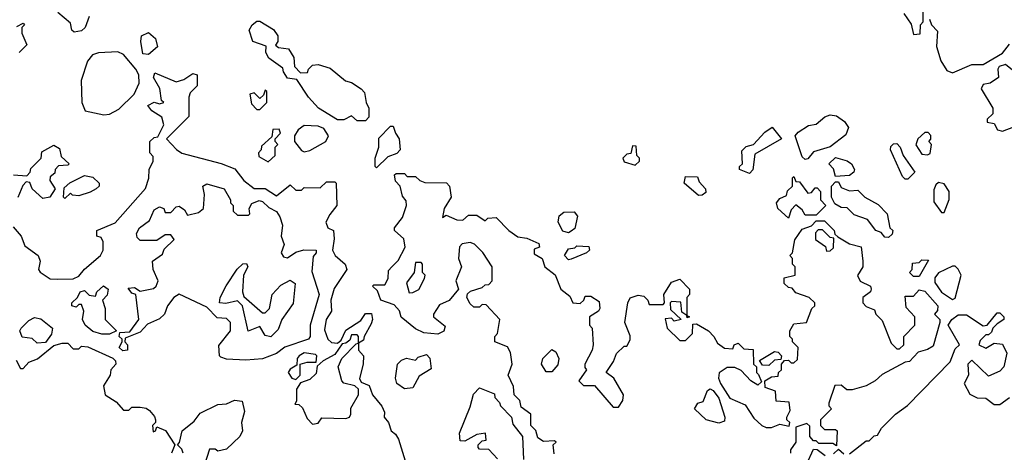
# Model space of a CAD drawing. Extents: x 2889633 to 3052318, y 540750 to 918690.
# Tile 446 of 656: x 2980822 to 2984361, y 801108 to 802663. Entities that reach past the tile are written whole.
import ezdxf

# ---------------------------------------------------------------- set-up
doc = ezdxf.new("R2010")
doc.units = 0

msp = doc.modelspace()

# ---------------------------------------------------------------- linework, layer by layer
at = {"layer": '0CON02XD'}
for points in [[(2981072.5, 802675), (2981057.5, 802635), (2981045, 802622.5), (2981018.3, 802618.3), (2981010, 802625), (2981005, 802650), (2980958.8, 802688.8)], [(2984000, 802685), (2984027, 802647), (2984035, 802610), (2984058.3, 802611.7), (2984060, 802645), (2984070, 802655), (2984070, 802705)], [(2980811.7, 802638.3), (2980835, 802650), (2980840, 802645), (2980830, 802635), (2980830, 802615), (2980847.5, 802572.5), (2980820, 802545)], [(2982065, 802300), (2982035, 802300), (2982015, 802317.5), (2981987, 802303), (2981965, 802303.3), (2981896.7, 802345), (2981860, 802385), (2981818.3, 802448.3), (2981785, 802452.5), (2981770, 802475), (2981768.3, 802488.3), (2981717.5, 802525), (2981707.5, 802545), (2981708.3, 802568.3), (2981660, 802585), (2981647.5, 802625), (2981657.5, 802645), (2981675, 802657.5), (2981685, 802657.5), (2981735, 802627.5), (2981750, 802605), (2981750, 802585), (2981741.7, 802571.7), (2981753, 802563), (2981788.3, 802558.3), (2981807, 802527), (2981810, 802495), (2981831.7, 802471.7), (2981857, 802473), (2981860, 802485), (2981875, 802500), (2981895, 802502.5), (2981938.3, 802488.3), (2981993, 802443), (2982015, 802437.5), (2982050, 802415), (2982061.7, 802401.7), (2982067.5, 802365), (2982077.5, 802345), (2982077, 802313), (2982065, 802300)], [(2984092.5, 802665), (2984100, 802645), (2984121.7, 802621.7), (2984117, 802567), (2984133.3, 802515), (2984155, 802480), (2984175, 802472.5)], [(2981285, 802537.5), (2981265, 802540), (2981257.5, 802585), (2981260, 802605), (2981285, 802617.5), (2981310, 802595), (2981317.5, 802565), (2981285, 802537.5)], [(2984175, 802472.5), (2984245, 802502.5), (2984285, 802502.5), (2984355, 802542.5), (2984380, 802575)], [(2981125, 802321.2), (2981145, 802323.3), (2981178.8, 802341.2), (2981233.3, 802395), (2981251.2, 802435), (2981250, 802465), (2981240, 802485), (2981195, 802537.5), (2981175, 802547.5), (2981105, 802543.3), (2981083.9, 802536.1), (2981066.1, 802513.9), (2981043.3, 802445), (2981046.2, 802365), (2981057.5, 802335), (2981125, 802321.2)], [(2980798.3, 801918.3), (2980827.5, 801885), (2980840.7, 801850.7), (2980888.8, 801815), (2980896.2, 801795), (2980890, 801765), (2980896.1, 801756.1), (2980931.4, 801731.4), (2980959.5, 801730.5), (2981015, 801731.2), (2981035, 801741.2), (2981055, 801766.7), (2981112.5, 801815), (2981122.5, 801835), (2981122.5, 801865), (2981115, 801880), (2981100, 801885), (2981100, 801905), (2981165, 801932.5), (2981273.9, 802056.1), (2981286.4, 802093.6), (2981287.5, 802125), (2981302.5, 802155), (2981301.7, 802171.7), (2981290, 802185), (2981290, 802225), (2981305, 802240), (2981318.3, 802241.7), (2981340, 802285), (2981333, 802313), (2981297.5, 802335), (2981282.5, 802355), (2981305, 802366.7), (2981325, 802360), (2981340, 802365), (2981332.5, 802372.5), (2981325.9, 802415.9), (2981303.3, 802455), (2981308.3, 802471.7), (2981385, 802440), (2981411.7, 802448.3), (2981445, 802470), (2981460, 802465), (2981460, 802425), (2981435, 802400), (2981430, 802385), (2981430, 802315), (2981350, 802235), (2981386.1, 802196.1), (2981405, 802183.8), (2981546.4, 802146.4), (2981595, 802127.5), (2981627.5, 802085), (2981665, 802056.7), (2981705, 802056.2), (2981745, 802030), (2981795, 802070), (2981815, 802050), (2981835, 802050), (2981845, 802060), (2981901.7, 802058.3), (2981925, 802080), (2981955, 802080), (2981960, 802075), (2981962.5, 801995), (2981936.7, 801963.3)], [(2984355, 802262.5), (2984436.4, 802293.6), (2984460, 802345), (2984442.5, 802405), (2984419.3, 802429.3), (2984396.4, 802476.4), (2984365, 802502.5), (2984342.5, 802495), (2984337.5, 802485), (2984340, 802455), (2984310, 802435), (2984285, 802430), (2984277.5, 802415), (2984320, 802345), (2984320, 802325), (2984300, 802305), (2984300, 802295), (2984325, 802290), (2984337, 802267), (2984355, 802262.5)], [(2981685, 802340), (2981710, 802365), (2981710, 802405), (2981705, 802410), (2981698.3, 802391.7), (2981685, 802380), (2981665, 802400), (2981650, 802395), (2981655, 802360), (2981675, 802340), (2981685, 802340)], [(2983645, 802160), (2983635, 802170), (2983610, 802245), (2983620.7, 802259.3), (2983657.5, 802282.5), (2983685, 802287.5), (2983716.2, 802313.8), (2983735, 802321.2), (2983757.7, 802317.7), (2983787.1, 802297.1), (2983801.2, 802275), (2983791.2, 802248.8), (2983735, 802206), (2983675, 802188), (2983655, 802162.5), (2983645, 802160)], [(2981715, 802152.5), (2981740, 802175), (2981740, 802205), (2981750, 802215), (2981740, 802225), (2981740, 802235), (2981760, 802255), (2981755, 802270), (2981731.7, 802268.3), (2981728.3, 802241.7), (2981691.7, 802208.3), (2981690, 802195), (2981680, 802185), (2981681.7, 802171.7), (2981715, 802152.5)], [(2981845, 802187.5), (2981865, 802192.5), (2981922.5, 802225), (2981932.5, 802245), (2981915, 802272.5), (2981895, 802280), (2981845, 802282.5), (2981823, 802267), (2981810, 802245), (2981810, 802225), (2981835, 802192.5), (2981845, 802187.5)], [(2982105, 802130), (2982100, 802135), (2982100, 802165), (2982113.3, 802205), (2982113, 802237), (2982155, 802280), (2982165, 802280), (2982172.5, 802255), (2982186.7, 802235), (2982190, 802195), (2982178.3, 802181.7), (2982145, 802170), (2982105, 802130)], [(2983445, 802110), (2983410, 802125), (2983410, 802135), (2983420, 802145), (2983418.3, 802191.7), (2983433, 802207), (2983460, 802215), (2983500.7, 802259.3), (2983527, 802277), (2983560, 802235), (2983465, 802180), (2983457, 802123), (2983445, 802110)], [(2984085, 802177.5), (2984095, 802182.5), (2984100, 802215), (2984090, 802225), (2984097, 802233), (2984097, 802247), (2984087, 802257), (2984075, 802257.5), (2984050, 802235), (2984043.6, 802213.6), (2984065, 802180), (2984085, 802177.5)], [(2980800, 802105), (2980848.3, 802101.7), (2980860, 802115), (2980861.7, 802128.3), (2980900, 802165), (2980901.7, 802188.3), (2980945, 802212.5), (2980965, 802200), (2980971.7, 802171.7), (2981000, 802145), (2980995, 802140), (2980961.7, 802138.3), (2980950, 802125), (2980948.3, 802111.7), (2980931.7, 802098.3), (2980930, 802085), (2980950, 802055), (2980930, 802025), (2980905, 802020), (2980867.5, 802055), (2980858.3, 802078.3), (2980845, 802080), (2980833, 802067), (2980816.1, 802023.9)], [(2983035, 802140), (2983050, 802155), (2983050, 802165), (2983040, 802175), (2983038.3, 802208.3), (2983025, 802210), (2983018.3, 802181.7), (2983005, 802180), (2982990, 802165), (2982995, 802152.5), (2983035, 802140)], [(2984015, 802090), (2984005, 802090), (2983995, 802100), (2983952.5, 802195), (2983953, 802207), (2983963, 802217), (2983975, 802217.5), (2983987.5, 802205), (2983997.5, 802175), (2984040, 802115), (2984015, 802090)], [(2983755, 802100), (2983747, 802127), (2983730, 802145), (2983755, 802167.5), (2983795.9, 802155.9), (2983812.5, 802145), (2983822.5, 802125), (2983820, 802115), (2983805, 802102.5), (2983755, 802100)], [(2980985, 802020), (2980980, 802025), (2980981.7, 802058.3), (2981003, 802077), (2981055, 802102.5), (2981085, 802097.5), (2981107.5, 802075), (2981107.5, 802065), (2981097.5, 802055), (2981075, 802043.3), (2981035, 802030), (2981012.5, 802032.5), (2981005, 802040), (2980985, 802020)], [(2982743, 801103), (2982740, 801135), (2982750, 801145), (2982745, 801150), (2982705, 801147.5), (2982685, 801160), (2982677, 801187), (2982660, 801205), (2982660, 801245), (2982625, 801270), (2982620, 801295), (2982600, 801315), (2982597.5, 801345), (2982577.5, 801385), (2982592.5, 801425), (2982586.4, 801466.4), (2982575, 801487.5), (2982530, 801505), (2982530, 801525), (2982540, 801535), (2982547.5, 801585), (2982498.3, 801638.3), (2982485, 801640), (2982475, 801630), (2982455, 801630), (2982441.7, 801641.7), (2982430, 801665), (2982431.7, 801678.3), (2982443, 801687), (2982485, 801700), (2982495, 801710), (2982508.3, 801711.7), (2982520, 801725), (2982520, 801775), (2982486.4, 801826.4), (2982456.4, 801856.4), (2982441.7, 801861.7), (2982413, 801857), (2982403, 801847), (2982400, 801805), (2982410, 801775), (2982390, 801725), (2982400, 801695), (2982366.4, 801653.6), (2982331.7, 801638.3), (2982310, 801605), (2982310, 801595), (2982351.7, 801561.7), (2982346.4, 801543.6), (2982325, 801532.5), (2982275, 801537.5), (2982245, 801552.5), (2982193.6, 801593.6), (2982187, 801617), (2982168.3, 801638.3), (2982120, 801655), (2982108.3, 801688.3), (2982090, 801705), (2982095, 801710), (2982135, 801710), (2982147, 801733), (2982148.3, 801761.7), (2982160, 801775), (2982183, 801797), (2982207.5, 801845), (2982202.5, 801875), (2982170, 801905), (2982170, 801915), (2982198.3, 801951.7), (2982212.5, 801995), (2982211.7, 802011.7), (2982198.3, 802028.3), (2982190, 802065), (2982173, 802083), (2982170, 802105), (2982175, 802110), (2982205, 802110), (2982215, 802100), (2982245, 802100), (2982260, 802085), (2982278.3, 802078.3), (2982356.2, 802076.2), (2982367.5, 802065), (2982372.5, 802025), (2982347.5, 801985), (2982341.7, 801951.7), (2982355, 801960), (2982393.6, 801943.6), (2982415, 801942.5), (2982435, 801960), (2982465, 801960), (2982495, 801940), (2982505, 801950), (2982535, 801952.5), (2982580, 801905), (2982613, 801883), (2982645, 801877.5), (2982688.3, 801858.3), (2982690, 801845), (2982671.7, 801838.3), (2982671.7, 801821.7), (2982700, 801805), (2982710, 801775), (2982746.4, 801746.4), (2982767.5, 801695), (2982799.3, 801669.3), (2982810, 801645), (2982837, 801643), (2982850, 801655), (2982855, 801670), (2982875, 801670), (2982905, 801650), (2982907.5, 801625), (2982902.5, 801615), (2982870, 801595), (2982870, 801565), (2982880, 801555), (2982883.3, 801495), (2982880, 801475), (2982853.3, 801425), (2982853, 801413), (2982860, 801405), (2982832.5, 801365), (2982848.3, 801348.3), (2982888.3, 801348.3), (2982955, 801270), (2982975, 801270), (2982990, 801295), (2982992.5, 801315), (2982957.5, 801375), (2982930, 801395), (2982956.7, 801435), (2982967, 801463), (2982995, 801490), (2983005, 801490), (2983017, 801513), (2983017, 801527), (2982997.5, 801575), (2983007.5, 801645), (2983017, 801663), (2983045, 801672.5), (2983065, 801670), (2983080, 801655), (2983085, 801640), (2983135, 801640), (2983140, 801645), (2983137.5, 801675), (2983165, 801720), (2983195, 801730), (2983230, 801695), (2983230, 801675), (2983220, 801665), (2983220, 801600), (2983230, 801595), (2983221.7, 801591.7), (2983220, 801600), (2983201.7, 801611.7), (2983198.3, 801648.3), (2983165, 801650), (2983160, 801645), (2983161.7, 801621.7), (2983200, 801585), (2983175, 801580), (2983165, 801590), (2983141.7, 801588.3), (2983150, 801555), (2983195, 801510), (2983215, 801510), (2983240, 801535), (2983241.7, 801568.3), (2983255, 801570), (2983297.5, 801545), (2983317.5, 801525), (2983330.7, 801500.7), (2983355, 801482.5), (2983385, 801480), (2983390, 801495), (2983405, 801500), (2983425, 801480), (2983458.3, 801478.3), (2983460, 801425), (2983470, 801415), (2983470, 801395), (2983478.3, 801388.3), (2983488.3, 801361.7), (2983475, 801350), (2983450, 801365), (2983415, 801402.5), (2983393, 801413), (2983365, 801413.3), (2983336.4, 801393.6), (2983333.8, 801375), (2983341.2, 801355), (2983375, 801303.3), (2983429.3, 801279.3), (2983460.7, 801230.7), (2983490, 801205), (2983505, 801197.5), (2983525, 801197.5), (2983555, 801210), (2983587.5, 801202.5), (2983590, 801215), (2983580, 801225), (2983580, 801235), (2983591.7, 801258.3), (2983588.3, 801288.3), (2983541.7, 801291.7), (2983538.3, 801328.3), (2983501.7, 801341.7), (2983500, 801365), (2983525, 801380), (2983548.3, 801381.7), (2983550, 801395), (2983560, 801405), (2983560, 801425), (2983571.7, 801438.3), (2983585, 801440), (2983595, 801430), (2983605, 801430), (2983618.3, 801441.7), (2983620, 801485), (2983600, 801505), (2983600, 801515), (2983590, 801525), (2983590, 801545), (2983605, 801570), (2983650, 801575), (2983670, 801625), (2983680, 801635), (2983680, 801645), (2983660, 801665), (2983611.7, 801681.7), (2983598.3, 801698.3), (2983585, 801700), (2983570, 801715), (2983570, 801735), (2983610, 801745), (2983610, 801775), (2983600, 801785), (2983600, 801805), (2983590, 801815), (2983600, 801825), (2983608.3, 801871.7), (2983635, 801910), (2983668.3, 801921.7), (2983685, 801940), (2983715, 801940), (2983750, 801905), (2983751.7, 801891.7), (2983762.5, 801882.5), (2983805, 801857.5), (2983846.7, 801846.7), (2983852.5, 801795), (2983852.5, 801775), (2983833.6, 801743.6), (2983843.6, 801723.6), (2983880, 801705), (2983882.5, 801695), (2983880, 801685), (2983852.5, 801665), (2983853.3, 801645), (2983865, 801632.5), (2983895, 801620), (2983900, 801605), (2983921.7, 801581.7), (2983955, 801500), (2983975, 801480), (2983985, 801480), (2984000, 801495), (2984000, 801525), (2984040, 801565), (2984040, 801595), (2984008.3, 801628.3), (2984005, 801670), (2984035, 801670), (2984055, 801692.5), (2984075, 801687.5), (2984122.5, 801635), (2984121.7, 801618.3), (2984110, 801605), (2984130, 801585), (2984130, 801575), (2984105, 801490), (2984085, 801477.5), (2984051.7, 801468.3), (2984020, 801435), (2984005, 801432.5), (2983921.7, 801388.3), (2983897.5, 801365), (2983865, 801347.5), (2983815, 801332.5), (2983795, 801332.5), (2983775, 801350), (2983751.7, 801348.3), (2983730, 801285), (2983730, 801275), (2983740, 801265), (2983700, 801225), (2983700, 801205), (2983715, 801190), (2983755, 801190), (2983760, 801185), (2983758.3, 801131.7), (2983745, 801140), (2983695, 801140), (2983685, 801150), (2983675, 801150), (2983662.5, 801165), (2983661.7, 801201.7), (2983651.7, 801211.7), (2983611.7, 801198.3), (2983612.5, 801145), (2983593.3, 801116.7), (2983592.5, 801105)], [(2983261.7, 802031.7), (2983210, 802075), (2983215, 802100), (2983258.3, 802098.3), (2983265, 802080), (2983287.5, 802055), (2983288.3, 802041.7), (2983275, 802032.5), (2983261.7, 802031.7)], [(2983585, 801950), (2983547.5, 801985), (2983542.5, 802005), (2983555, 802020), (2983578.3, 802031.7), (2983581.7, 802048.3), (2983600, 802065), (2983600, 802095), (2983605, 802100), (2983611.7, 802081.7), (2983625, 802080), (2983655, 802040), (2983668.3, 802041.7), (2983681.7, 802058.3), (2983688.3, 802058.3), (2983700, 802045), (2983700, 802015), (2983720, 801995), (2983685, 801960), (2983645, 801960), (2983635, 801980), (2983612.5, 801997.5), (2983595, 801980), (2983585, 801950)], [(2983945, 801880), (2983931.7, 801881.7), (2983918.3, 801898.3), (2983900, 801905), (2983870, 801945), (2983821.7, 801961.7), (2983797, 801987), (2983775, 801987.5), (2983751.7, 802001.7), (2983740, 802025), (2983740, 802065), (2983755, 802080), (2983765, 802080), (2983775, 802060), (2983805, 802047.5), (2983835, 802050), (2983860, 802025), (2983908.3, 801998.3), (2983940, 801965), (2983950, 801915), (2983960, 801905), (2983958.3, 801891.7), (2983945, 801880)], [(2981635, 801440), (2981565, 801443.3), (2981545, 801450), (2981540, 801455), (2981538.3, 801491.7), (2981580, 801545), (2981580, 801575), (2981565, 801588.8), (2981531.7, 801591.7), (2981495, 801630), (2981395, 801676.2), (2981376.7, 801665), (2981353.3, 801635), (2981342.5, 801605), (2981325, 801587.5), (2981281.7, 801568.3), (2981255, 801540), (2981201.7, 801518.3), (2981200, 801505), (2981210, 801495), (2981210, 801475), (2981193, 801473), (2981180, 801485), (2981190, 801505), (2981190, 801515), (2981180, 801525), (2981181.7, 801538.3), (2981218.3, 801541.7), (2981250, 801585), (2981240, 801675), (2981225, 801680), (2981211.7, 801698.3), (2981235, 801700), (2981255, 801687.5), (2981303.3, 801696.7), (2981312.5, 801705), (2981320, 801725), (2981302.5, 801765), (2981300, 801795), (2981335, 801820), (2981341.7, 801838.3), (2981377, 801873), (2981365, 801890), (2981345, 801890), (2981315, 801870), (2981255, 801870), (2981245, 801880), (2981242.5, 801895), (2981253.3, 801915), (2981288.8, 801941.2), (2981305, 801980), (2981325, 801990), (2981340, 801985), (2981345, 801970), (2981365, 801970), (2981385, 801990), (2981395, 801992.5), (2981415, 801980), (2981425, 801960), (2981465, 801970), (2981482.5, 801985), (2981486.7, 802035), (2981480, 802065), (2981495, 802072.5), (2981557.5, 802055), (2981580, 802015), (2981580, 802005), (2981590, 801995), (2981590, 801975), (2981605, 801960), (2981645, 801960), (2981650, 801965), (2981647.5, 801985), (2981657, 802003), (2981683, 802013), (2981695, 802010), (2981717.7, 801987.7), (2981745, 801973.8), (2981757.5, 801955), (2981766.7, 801925), (2981762.5, 801885), (2981772.5, 801855), (2981762.5, 801825), (2981770.7, 801810.7), (2981785, 801807.5), (2981815, 801827.5), (2981843.6, 801836.4), (2981887.5, 801835), (2981887.5, 801825), (2981877.5, 801812.5), (2981872.3, 801757.7), (2981898.8, 801675), (2981866.2, 801565), (2981866, 801525), (2981860, 801515), (2981775, 801486.2), (2981745, 801463.3), (2981695, 801444.2), (2981635, 801440)], [(2984145, 801970), (2984163, 802017), (2984163.3, 802045), (2984145, 802072.5), (2984125, 802077.5), (2984115, 802070), (2984108.3, 802051.7), (2984108.3, 802008.3), (2984135, 801970), (2984145, 801970)], [(2981936.7, 801963.3), (2981922.5, 801935), (2981930, 801915), (2981950, 801905), (2981952.5, 801875), (2981946.2, 801835), (2981956.1, 801816.1), (2981992.5, 801785), (2981997.5, 801765), (2981952.7, 801697.3), (2981940, 801655), (2981943.3, 801615), (2981923.3, 801585), (2981918.3, 801548.3), (2981930, 801515), (2981943, 801503), (2981965, 801500), (2981978.3, 801511.7), (2981995, 801547.5), (2982048, 801582), (2982065, 801607.5), (2982087, 801607), (2982090, 801585), (2982085, 801570), (2982060, 801525), (2982058.3, 801511.7), (2982040, 801500), (2982040, 801475), (2982057.5, 801455), (2982056.7, 801425), (2982043.3, 801373.3), (2982050, 801360), (2982078.3, 801348.3), (2982090, 801315), (2982123.6, 801273.6), (2982133, 801253), (2982132.5, 801235), (2982147.5, 801215), (2982157.5, 801185), (2982173.3, 801173.3), (2982183.3, 801155), (2982212.5, 801062.5)], [(2982795, 801897.5), (2982775, 801902.5), (2982757.5, 801935), (2982761.7, 801958.3), (2982778.3, 801971.7), (2982815, 801972.5), (2982827, 801957), (2982817, 801913), (2982805, 801902.5), (2982795, 801897.5)], [(2983721.7, 801831.7), (2983735, 801832.5), (2983747, 801843), (2983748.3, 801878.3), (2983735, 801880), (2983708.3, 801908.3), (2983691.7, 801908.3), (2983683, 801897), (2983682.5, 801872.5), (2983718.3, 801848.3), (2983721.7, 801831.7)], [(2982795, 801800), (2982780, 801815), (2982795, 801840), (2982817, 801843), (2982825, 801850), (2982868.3, 801848.3), (2982870, 801835), (2982860, 801825), (2982805, 801802.5), (2982795, 801800)], [(2984055, 801740), (2984035, 801740), (2984020, 801755), (2984030, 801765), (2984031.7, 801788.3), (2984055, 801790), (2984065, 801800), (2984088.3, 801798.3), (2984055, 801740)], [(2981725, 801523.3), (2981705, 801527.5), (2981685, 801560), (2981643.3, 801543.3), (2981622.5, 801635), (2981605, 801652.5), (2981563, 801643), (2981540, 801645), (2981542.5, 801665), (2981563.9, 801706.1), (2981603.6, 801766.4), (2981624.1, 801785.9), (2981637, 801787), (2981642.5, 801775), (2981626.7, 801745), (2981622.5, 801685), (2981628.3, 801668.3), (2981695, 801610), (2981705, 801610), (2981720, 801625), (2981730, 801675), (2981760.7, 801709.3), (2981795, 801727.5), (2981812.5, 801715), (2981805, 801642.5), (2981763.9, 801586.1), (2981750.7, 801549.3), (2981725, 801523.3)], [(2982221.7, 801681.7), (2982235, 801682.5), (2982256.4, 801693.6), (2982277, 801733), (2982280, 801745), (2982270, 801755), (2982270, 801785), (2982265, 801790), (2982245, 801790), (2982240, 801755), (2982213, 801717), (2982221.7, 801681.7)], [(2984175, 801657.5), (2984185, 801662.5), (2984206.2, 801745), (2984195, 801766.7), (2984185, 801776.7), (2984175, 801776.7), (2984125, 801753.3), (2984111.2, 801735), (2984111.7, 801718.3), (2984135, 801683.3), (2984175, 801657.5)], [(2981117, 801533), (2981085, 801542.5), (2981057.5, 801565), (2981047.5, 801585), (2981052.5, 801615), (2981045, 801640), (2981035, 801640), (2981025, 801630), (2981010, 801635), (2981010, 801645), (2981030, 801665), (2981040, 801685), (2981055, 801690), (2981072.5, 801672.5), (2981095, 801670), (2981100, 801685), (2981123, 801707), (2981140, 801695), (2981136.7, 801673.3), (2981120, 801655), (2981130, 801625), (2981130, 801585), (2981170, 801545), (2981145, 801533.3), (2981117, 801533)], [(2980885, 801500), (2980867, 801517), (2980831.7, 801521.7), (2980822.5, 801545), (2980827.5, 801555), (2980855, 801582.5), (2980875, 801592.5), (2980898.3, 801588.3), (2980940, 801555), (2980937, 801533), (2980915, 801502.5), (2980885, 801500)], [(2983805, 801102.5), (2983865, 801150), (2983875, 801150), (2983893, 801167), (2983905, 801170), (2983920, 801195), (2983970, 801245), (2984013, 801277), (2984166.4, 801433.6), (2984185, 801480), (2984200, 801495), (2984160, 801565), (2984172.5, 801585), (2984195, 801602.5), (2984225, 801602.5), (2984285, 801562.5), (2984300, 801565), (2984335, 801610), (2984345, 801610), (2984360, 801595), (2984360, 801585), (2984335, 801570), (2984320, 801555), (2984315, 801540), (2984305, 801530), (2984295, 801530), (2984275, 801510), (2984270, 801495), (2984295, 801482.5), (2984325, 801500), (2984355, 801497.5), (2984370, 801465), (2984360, 801415), (2984345, 801400), (2984305, 801382.5), (2984245, 801440), (2984230, 801425), (2984232.5, 801385), (2984217.5, 801355), (2984237, 801317), (2984263.6, 801303.6), (2984295, 801302.5), (2984325, 801280), (2984345, 801280), (2984380, 801305)], [(2981875, 801210), (2981895, 801212.5), (2981908.3, 801231.7), (2981995, 801230), (2982007.5, 801235), (2982012.5, 801245), (2982013, 801267), (2982040, 801315), (2982040, 801335), (2982027, 801347), (2981987, 801357), (2981980, 801365), (2981967.5, 801415), (2981980, 801445), (2982031.7, 801498.3), (2982040, 801500), (2982040, 801525), (2982035, 801530), (2982015, 801530), (2982008.3, 801511.7), (2981995, 801500), (2981981.7, 801498.3), (2981955, 801460), (2981912.5, 801437.5), (2981891.7, 801418.3), (2981888.3, 801391.7), (2981865, 801370), (2981831.7, 801358.3), (2981817.5, 801335), (2981817.5, 801292.5), (2981811.7, 801281.7), (2981825, 801280), (2981838.3, 801268.3), (2981855, 801230), (2981875, 801210)], [(2980809.3, 801439.3), (2980825, 801410), (2980835, 801410), (2980855, 801432.5), (2980886.1, 801443.9), (2980945, 801492.5), (2980975, 801500), (2980995, 801500), (2981015, 801480), (2981035, 801480), (2981045, 801490), (2981067, 801487), (2981157, 801447), (2981167, 801437), (2981167.5, 801425), (2981150, 801405), (2981147.5, 801385), (2981123, 801347), (2981130, 801315), (2981169.3, 801289.3), (2981195, 801260), (2981215, 801260), (2981225, 801270), (2981255, 801270), (2981277, 801267), (2981288.3, 801258.3), (2981307, 801237), (2981310, 801225), (2981310, 801215), (2981300, 801205), (2981301.7, 801181.7), (2981310, 801185), (2981315, 801200), (2981346.4, 801186.4), (2981380, 801135), (2981367.5, 801105)], [(2982735, 801397.5), (2982715, 801397.5), (2982697.5, 801425), (2982702.5, 801445), (2982735, 801477.5), (2982749.3, 801469.3), (2982760, 801445), (2982757, 801423), (2982735, 801397.5)], [(2981815, 801370), (2981830, 801385), (2981830, 801425), (2981855, 801432.5), (2981888.3, 801431.7), (2981890, 801455), (2981885, 801460), (2981845, 801466), (2981826.7, 801455), (2981820, 801445), (2981818.3, 801421.7), (2981795, 801407.5), (2981787.5, 801395), (2981800, 801375), (2981815, 801370)], [(2982205, 801336.7), (2982177.5, 801355), (2982172.5, 801375), (2982180, 801425), (2982195, 801440), (2982213, 801447), (2982245, 801440), (2982255, 801450), (2982285, 801460), (2982297, 801447), (2982301.7, 801408.3), (2982258.3, 801381.7), (2982235, 801340), (2982205, 801336.7)], [(2983515, 801420), (2983491.7, 801421.7), (2983481.7, 801438.3), (2983535, 801470), (2983548.3, 801468.3), (2983560, 801455), (2983558.3, 801441.7), (2983535, 801440), (2983515, 801420)], [(2982540, 801085), (2982508.3, 801118.3), (2982475, 801120), (2982470, 801125), (2982470, 801135), (2982485, 801150), (2982498.3, 801151.7), (2982496.7, 801176.7), (2982465, 801172.5), (2982421.7, 801148.3), (2982405, 801150), (2982403, 801177), (2982441.7, 801271.7), (2982453, 801317), (2982475, 801340), (2982528.3, 801318.3), (2982530, 801305), (2982547, 801287), (2982550, 801275), (2982590, 801235), (2982595, 801210), (2982630, 801165), (2982633, 801083)], [(2983335, 801212.5), (2983290, 801225), (2983247.5, 801265), (2983260, 801285), (2983279.3, 801290.7), (2983295, 801330), (2983303.6, 801336.4), (2983315, 801330), (2983335, 801302.5), (2983356.7, 801235), (2983355, 801220), (2983335, 801212.5)], [(2981410, 801105), (2981405, 801120), (2981390, 801135), (2981397, 801143), (2981406.7, 801185), (2981449.3, 801220.7), (2981470.7, 801249.3), (2981535, 801280), (2981565, 801282.5), (2981593.9, 801296.1), (2981621.7, 801291.7), (2981630.6, 801255), (2981620, 801215), (2981623.3, 801185), (2981613.8, 801165), (2981565, 801120), (2981535, 801112.5), (2981525, 801120), (2981505, 801120), (2981487, 801063)], [(2983650, 801065), (2983675, 801120), (2983688.3, 801118.3), (2983717, 801097)], [(2983747, 801103), (2983765, 801120), (2983785, 801102.5)]]:
    msp.add_lwpolyline(points, dxfattribs=at)

doc.saveas('drawing.dxf')
